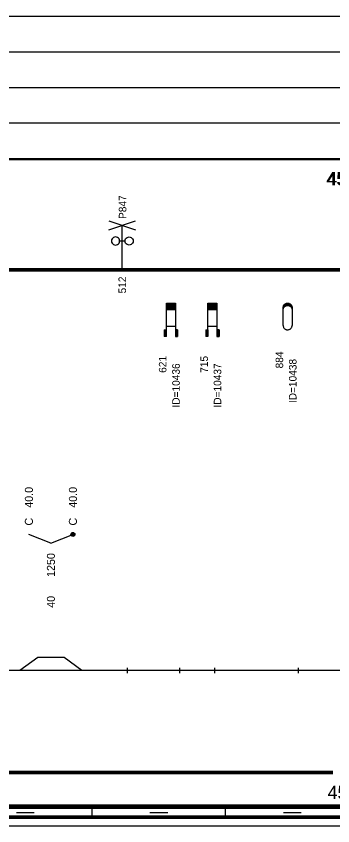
# Model space of a CAD drawing. Extents: x 2 to 10148, y 0 to 380.
# Drawn here: x 4727.9 to 4799.1, y 0 to 182 of the extents above; entities that cross this region are included whole.
import ezdxf

# ---------------------------------------------------------------- set-up
doc = ezdxf.new("R2010")
doc.units = 0
for name, color, linetype in [('CARA_S_OBJEKTY', 7, 'Continuous'), ('KRIV1_CARA', 7, 'Continuous'), ('KRIV1_TEXT', 7, 'Continuous'), ('OBJEKTY_TEXT', 7, 'Continuous'), ('OBJEKTY_TVAR', 7, 'Continuous'), ('RAM', 7, 'Continuous'), ('RYCHL_RASTR', 7, 'Continuous'), ('RYCHL_STAN', 7, 'Continuous'), ('STAN_CARA', 7, 'Continuous'), ('STAN_TEXT', 7, 'Continuous')]:
    doc.layers.add(name, color=color, linetype=linetype)

msp = doc.modelspace()

# ---------------------------------------------------------------- linework, layer by layer
for p, q in [((4752.91, 35.51), (4752.91, 34.32)), ((4764.66, 35.51), (4764.66, 34.32)), ((4772.49, 35.51), (4772.49, 34.32)), ((4791.33, 35.51), (4791.33, 34.32))]:
    msp.add_line(p, q)
at = {"layer": 'CARA_S_OBJEKTY'}
for p, q in [((4045.76, 125.25), (5128.6, 125.25)), ((4045.76, 125), (5128.6, 125)), ((4045.76, 124.75), (5128.6, 124.75))]:
    msp.add_line(p, q, dxfattribs=at)
at = {"layer": 'KRIV1_CARA'}
for p, q in [((4728.8, 35), (4732.8, 37.88)), ((4732.8, 37.88), (4738.69, 37.88)), ((4738.69, 37.88), (4742.69, 35)), ((4045.76, 35), (5128.6, 35))]:
    msp.add_line(p, q, dxfattribs=at)
at = {"layer": 'KRIV1_TEXT'}
for q in [(4730.8, 65.5), (4740.69, 65.5)]:
    msp.add_line((4735.75, 63.5), q, dxfattribs=at)
for radius in [0.45, 0.3, 0.15]:
    msp.add_circle((4740.69, 65.5), radius, dxfattribs=at)
at = {"layer": 'OBJEKTY_TVAR'}
for p, q in [((4748.74, 134), (4754.74, 136)), ((4748.74, 136), (4754.74, 134)), ((4751.74, 125), (4751.74, 135)), ((4749.39, 131.7), (4749.36, 131.46)), ((4749.36, 131.46), (4749.39, 131.23)), ((4749.48, 131.92), (4749.39, 131.7)), ((4749.39, 131.23), (4749.48, 131.01)), ((4749.63, 132.11), (4749.48, 131.92)), ((4749.82, 132.25), (4749.63, 132.11)), ((4750.04, 132.34), (4749.82, 132.25)), ((4750.27, 132.38), (4750.04, 132.34)), ((4750.51, 132.34), (4750.27, 132.38)), ((4750.73, 132.25), (4750.51, 132.34)), ((4750.92, 132.11), (4750.73, 132.25)), ((4751.06, 131.92), (4750.92, 132.11)), ((4751.15, 131.7), (4751.06, 131.92)), ((4751.06, 131.01), (4751.15, 131.23)), ((4751.18, 131.46), (4751.15, 131.7)), ((4751.15, 131.23), (4751.18, 131.46)), ((4752.42, 131.46), (4751.18, 131.46)), ((4752.42, 131.46), (4752.45, 131.7)), ((4752.45, 131.23), (4752.42, 131.46)), ((4752.45, 131.7), (4752.54, 131.92)), ((4752.54, 131.01), (4752.45, 131.23)), ((4752.54, 131.92), (4752.68, 132.11)), ((4752.68, 132.11), (4752.87, 132.25)), ((4752.87, 132.25), (4753.09, 132.34)), ((4753.09, 132.34), (4753.33, 132.38)), ((4753.33, 132.38), (4753.56, 132.34)), ((4753.56, 132.34), (4753.78, 132.25)), ((4753.78, 132.25), (4753.97, 132.11)), ((4753.97, 132.11), (4754.12, 131.92)), ((4754.12, 131.92), (4754.21, 131.7)), ((4754.21, 131.23), (4754.12, 131.01)), ((4754.21, 131.7), (4754.24, 131.46)), ((4754.24, 131.46), (4754.21, 131.23)), ((4749.48, 131.01), (4749.63, 130.82)), ((4749.63, 130.82), (4749.82, 130.67)), ((4749.82, 130.67), (4750.04, 130.58)), ((4750.04, 130.58), (4750.27, 130.55)), ((4750.27, 130.55), (4750.51, 130.58)), ((4750.51, 130.58), (4750.73, 130.67)), ((4750.73, 130.67), (4750.92, 130.82)), ((4750.92, 130.82), (4751.06, 131.01)), ((4752.68, 130.82), (4752.54, 131.01)), ((4752.87, 130.67), (4752.68, 130.82)), ((4753.09, 130.58), (4752.87, 130.67)), ((4753.33, 130.55), (4753.09, 130.58)), ((4753.56, 130.58), (4753.33, 130.55)), ((4753.78, 130.67), (4753.56, 130.58)), ((4753.97, 130.82), (4753.78, 130.67)), ((4754.12, 131.01), (4753.97, 130.82)), ((4761.71, 110), (4761.71, 117.5)), ((4761.71, 117.5), (4763.71, 117.5)), ((4761.71, 117.45), (4763.71, 117.45)), ((4761.71, 117.4), (4763.71, 117.4)), ((4761.71, 117.35), (4763.71, 117.35)), ((4761.71, 117.3), (4763.71, 117.3)), ((4761.71, 117.25), (4763.71, 117.25)), ((4761.71, 117.2), (4763.71, 117.2)), ((4761.71, 117.15), (4763.71, 117.15)), ((4761.71, 117.1), (4763.71, 117.1)), ((4761.71, 117.05), (4763.71, 117.05)), ((4761.71, 117), (4763.71, 117)), ((4761.71, 116.95), (4763.71, 116.95)), ((4761.71, 116.9), (4763.71, 116.9)), ((4761.71, 116.85), (4763.71, 116.85)), ((4761.71, 116.8), (4763.71, 116.8)), ((4761.71, 116.75), (4763.71, 116.75)), ((4761.71, 116.7), (4763.71, 116.7)), ((4761.71, 116.65), (4763.71, 116.65)), ((4761.71, 116.6), (4763.71, 116.6)), ((4761.71, 116.55), (4763.71, 116.55)), ((4761.71, 116.5), (4763.71, 116.5)), ((4763.71, 117.5), (4763.71, 110)), ((4771.03, 110), (4771.03, 117.5)), ((4771.03, 117.5), (4773.03, 117.5)), ((4771.03, 117.45), (4773.03, 117.45)), ((4771.03, 117.4), (4773.03, 117.4)), ((4771.03, 117.35), (4773.03, 117.35)), ((4771.03, 117.3), (4773.03, 117.3)), ((4771.03, 117.25), (4773.03, 117.25)), ((4771.03, 117.2), (4773.03, 117.2)), ((4771.03, 117.15), (4773.03, 117.15)), ((4771.03, 117.1), (4773.03, 117.1)), ((4771.03, 117.05), (4773.03, 117.05)), ((4771.03, 117), (4773.03, 117)), ((4771.03, 116.95), (4773.03, 116.95)), ((4771.03, 116.9), (4773.03, 116.9)), ((4771.03, 116.85), (4773.03, 116.85)), ((4771.03, 116.8), (4773.03, 116.8)), ((4771.03, 116.75), (4773.03, 116.75)), ((4771.03, 116.7), (4773.03, 116.7)), ((4771.03, 116.65), (4773.03, 116.65)), ((4771.03, 116.6), (4773.03, 116.6)), ((4771.03, 116.55), (4773.03, 116.55)), ((4771.03, 116.5), (4773.03, 116.5)), ((4773.03, 117.5), (4773.03, 110)), ((4787.94, 116.5), (4787.95, 116.65)), ((4787.94, 116.55), (4788.12, 116.55)), ((4787.94, 112.5), (4787.94, 116.5)), ((4787.94, 116.5), (4788.09, 116.5)), ((4787.95, 116.65), (4787.99, 116.81)), ((4787.95, 116.65), (4788.2, 116.65)), ((4787.95, 116.6), (4788.16, 116.6)), ((4787.96, 116.7), (4788.25, 116.7)), ((4787.97, 116.75), (4788.31, 116.75)), ((4787.99, 116.81), (4788.05, 116.95)), ((4787.99, 116.8), (4788.37, 116.8)), ((4788, 116.85), (4788.45, 116.85)), ((4788.02, 116.9), (4788.56, 116.9)), ((4788.05, 116.95), (4788.11, 117.06)), ((4788.05, 116.95), (4788.71, 116.95)), ((4788.05, 116.43), (4788.11, 116.53)), ((4788.07, 117), (4789.81, 117)), ((4788.1, 117.05), (4789.78, 117.05)), ((4788.11, 117.06), (4788.2, 117.18)), ((4788.11, 116.53), (4788.2, 116.65)), ((4788.14, 117.1), (4789.74, 117.1)), ((4788.18, 117.15), (4789.7, 117.15)), ((4788.2, 117.18), (4788.29, 117.26)), ((4788.2, 116.65), (4788.29, 116.74)), ((4788.23, 117.2), (4789.65, 117.2)), ((4788.28, 117.25), (4789.6, 117.25)), ((4788.29, 117.26), (4788.42, 117.35)), ((4788.29, 116.74), (4788.42, 116.83)), ((4788.34, 117.3), (4789.54, 117.3)), ((4788.41, 117.35), (4789.47, 117.35)), ((4788.42, 117.35), (4788.55, 117.42)), ((4788.42, 116.83), (4788.55, 116.9)), ((4788.5, 117.4), (4789.38, 117.4)), ((4788.55, 117.42), (4788.58, 117.43)), ((4788.55, 116.9), (4788.58, 116.91)), ((4788.58, 117.43), (4788.7, 117.47)), ((4788.58, 116.91), (4788.7, 116.95)), ((4788.63, 117.45), (4789.25, 117.45)), ((4788.7, 117.47), (4788.84, 117.49)), ((4788.7, 116.95), (4788.84, 116.97)), ((4788.84, 117.49), (4788.95, 117.5)), ((4788.84, 116.97), (4788.95, 116.98)), ((4788.95, 117.5), (4789.08, 117.49)), ((4788.95, 116.98), (4789.08, 116.97)), ((4789.08, 117.49), (4789.21, 117.46)), ((4789.08, 116.97), (4789.21, 116.94)), ((4789.17, 116.95), (4789.83, 116.95)), ((4789.21, 117.46), (4789.32, 117.43)), ((4789.21, 116.94), (4789.32, 116.9)), ((4789.32, 117.43), (4789.43, 117.37)), ((4789.32, 116.9), (4789.86, 116.9)), ((4789.32, 116.9), (4789.43, 116.85)), ((4789.43, 117.37), (4789.5, 117.32)), ((4789.43, 116.85), (4789.88, 116.85)), ((4789.43, 116.85), (4789.5, 116.8)), ((4789.5, 117.32), (4789.65, 117.21)), ((4789.5, 116.8), (4789.65, 116.68)), ((4789.51, 116.8), (4789.89, 116.8)), ((4789.57, 116.75), (4789.91, 116.75)), ((4789.63, 116.7), (4789.92, 116.7)), ((4789.65, 117.21), (4789.73, 117.11)), ((4789.65, 116.68), (4789.73, 116.59)), ((4789.68, 116.65), (4789.93, 116.65)), ((4789.72, 116.6), (4789.93, 116.6)), ((4789.73, 117.11), (4789.82, 116.98)), ((4789.73, 116.59), (4789.82, 116.46)), ((4789.76, 116.55), (4789.94, 116.55)), ((4789.79, 116.5), (4789.94, 116.5)), ((4789.82, 116.98), (4789.86, 116.89)), ((4789.86, 116.89), (4789.9, 116.77)), ((4789.9, 116.77), (4789.93, 116.65)), ((4789.93, 116.65), (4789.94, 116.56)), ((4789.94, 116.56), (4789.94, 116.5)), ((4789.94, 116.5), (4789.94, 112.5)), ((4761.71, 116.45), (4763.71, 116.45)), ((4761.71, 116.4), (4763.71, 116.4)), ((4761.71, 116.35), (4763.71, 116.35)), ((4761.71, 116.3), (4763.71, 116.3)), ((4761.71, 116.25), (4763.71, 116.25)), ((4761.71, 116.2), (4763.71, 116.2)), ((4761.71, 116.15), (4763.71, 116.15)), ((4761.71, 116.1), (4763.71, 116.1)), ((4761.71, 116.05), (4763.71, 116.05)), ((4771.03, 116.45), (4773.03, 116.45)), ((4771.03, 116.4), (4773.03, 116.4)), ((4771.03, 116.35), (4773.03, 116.35)), ((4771.03, 116.3), (4773.03, 116.3)), ((4771.03, 116.25), (4773.03, 116.25)), ((4771.03, 116.2), (4773.03, 116.2)), ((4771.03, 116.15), (4773.03, 116.15)), ((4771.03, 116.1), (4773.03, 116.1)), ((4771.03, 116.05), (4773.03, 116.05)), ((4787.94, 116.45), (4788.06, 116.45)), ((4787.94, 116.4), (4788.03, 116.4)), ((4787.94, 116.35), (4788.01, 116.35)), ((4787.94, 116.3), (4787.99, 116.3)), ((4787.94, 116.25), (4787.98, 116.25)), ((4787.94, 116.2), (4787.97, 116.2)), ((4787.94, 116.15), (4787.96, 116.15)), ((4787.94, 115.98), (4787.95, 116.13)), ((4787.94, 116.1), (4787.95, 116.1)), ((4787.95, 116.13), (4787.99, 116.28)), ((4787.99, 116.28), (4788.05, 116.43)), ((4789.82, 116.46), (4789.86, 116.37)), ((4789.82, 116.45), (4789.94, 116.45)), ((4789.85, 116.4), (4789.94, 116.4)), ((4789.86, 116.37), (4789.9, 116.24)), ((4789.87, 116.35), (4789.94, 116.35)), ((4789.89, 116.3), (4789.94, 116.3)), ((4789.9, 116.25), (4789.94, 116.25)), ((4789.9, 116.24), (4789.93, 116.13)), ((4789.91, 116.2), (4789.94, 116.2)), ((4789.92, 116.15), (4789.94, 116.15)), ((4789.93, 116.13), (4789.94, 116.03)), ((4789.93, 116.1), (4789.94, 116.1)), ((4789.94, 116.03), (4789.94, 115.98)), ((4761.21, 111.5), (4761.71, 111.5)), ((4761.21, 111.5), (4761.21, 110)), ((4761.26, 111.5), (4761.26, 110)), ((4761.31, 111.5), (4761.31, 110)), ((4761.36, 111.5), (4761.36, 110)), ((4761.41, 111.5), (4761.41, 110)), ((4761.46, 111.5), (4761.46, 110)), ((4761.51, 111.5), (4761.51, 110)), ((4761.56, 111.5), (4761.56, 110)), ((4761.61, 111.5), (4761.61, 110)), ((4761.66, 111.5), (4761.66, 110)), ((4761.71, 112.31), (4763.71, 112.31)), ((4764.21, 111.5), (4763.71, 111.5)), ((4763.76, 111.5), (4763.76, 110)), ((4763.81, 111.5), (4763.81, 110)), ((4763.86, 111.5), (4763.86, 110)), ((4763.91, 111.5), (4763.91, 110)), ((4763.96, 111.5), (4763.96, 110)), ((4764.01, 111.5), (4764.01, 110)), ((4764.06, 111.5), (4764.06, 110)), ((4764.11, 111.5), (4764.11, 110)), ((4764.16, 111.5), (4764.16, 110)), ((4764.21, 111.5), (4764.21, 110)), ((4770.53, 111.5), (4771.03, 111.5)), ((4770.53, 111.5), (4770.53, 110)), ((4770.58, 111.5), (4770.58, 110)), ((4770.63, 111.5), (4770.63, 110)), ((4770.68, 111.5), (4770.68, 110)), ((4770.73, 111.5), (4770.73, 110)), ((4770.78, 111.5), (4770.78, 110)), ((4770.83, 111.5), (4770.83, 110)), ((4770.88, 111.5), (4770.88, 110)), ((4770.93, 111.5), (4770.93, 110)), ((4770.98, 111.5), (4770.98, 110)), ((4771.03, 112.31), (4773.03, 112.31)), ((4773.53, 111.5), (4773.03, 111.5)), ((4773.08, 111.5), (4773.08, 110)), ((4773.13, 111.5), (4773.13, 110)), ((4773.18, 111.5), (4773.18, 110)), ((4773.23, 111.5), (4773.23, 110)), ((4773.28, 111.5), (4773.28, 110)), ((4773.33, 111.5), (4773.33, 110)), ((4773.38, 111.5), (4773.38, 110)), ((4773.43, 111.5), (4773.43, 110)), ((4773.48, 111.5), (4773.48, 110)), ((4773.53, 111.5), (4773.53, 110)), ((4787.94, 112.5), (4787.95, 112.35)), ((4787.95, 112.35), (4787.99, 112.2)), ((4787.99, 112.2), (4788.05, 112.05)), ((4788.05, 112.05), (4788.11, 111.95)), ((4788.11, 111.95), (4788.2, 111.83)), ((4788.2, 111.83), (4788.29, 111.74)), ((4788.29, 111.74), (4788.42, 111.65)), ((4788.42, 111.65), (4788.55, 111.58)), ((4788.55, 111.58), (4788.58, 111.57)), ((4788.58, 111.57), (4788.7, 111.53)), ((4788.7, 111.53), (4788.84, 111.51)), ((4788.84, 111.51), (4788.95, 111.5)), ((4788.95, 111.5), (4789.08, 111.51)), ((4789.08, 111.51), (4789.21, 111.54)), ((4789.21, 111.54), (4789.32, 111.58)), ((4789.32, 111.58), (4789.43, 111.63)), ((4789.43, 111.63), (4789.5, 111.68)), ((4789.5, 111.68), (4789.65, 111.8)), ((4789.65, 111.8), (4789.73, 111.9)), ((4789.73, 111.9), (4789.82, 112.02)), ((4789.82, 112.02), (4789.86, 112.11)), ((4789.86, 112.11), (4789.9, 112.24)), ((4789.9, 112.24), (4789.93, 112.35)), ((4789.93, 112.35), (4789.94, 112.45)), ((4789.94, 112.45), (4789.94, 112.5)), ((4761.71, 110), (4761.21, 110)), ((4763.71, 110), (4764.21, 110)), ((4771.03, 110), (4770.53, 110)), ((4773.03, 110), (4773.53, 110))]:
    msp.add_line(p, q, dxfattribs=at)
at = {"layer": 'RAM'}
for p, q in [((4045.76, 4.75), (5128.6, 4.75)), ((4045.76, 4.5), (5128.6, 4.5)), ((4045.76, 4.25), (5128.6, 4.25)), ((4045.76, 4), (5128.6, 4)), ((4745, 2), (4745, 4)), ((4775, 2), (4775, 4)), ((4045.76, 2.25), (5128.6, 2.25)), ((4045.76, 2), (5128.6, 2)), ((4728, 3), (4732, 3)), ((4758, 3), (4762, 3)), ((4788, 3), (4792, 3)), ((4045.76, 1.75), (5128.6, 1.75)), ((4045.76, 0), (5128.6, 0))]:
    msp.add_line(p, q, dxfattribs=at)
at = {"layer": 'RYCHL_RASTR'}
for p, q in [((4041.69, 182), (5128.21, 182)), ((4041.64, 174), (5128.26, 174)), ((4041.69, 166), (5128.25, 166)), ((4041.65, 158), (5128.24, 158)), ((4045.76, 150), (5128.6, 150)), ((4045.76, 149.75), (5128.6, 149.75))]:
    msp.add_line(p, q, dxfattribs=at)
at = {"layer": 'STAN_CARA'}
for p, q in [((4302.07, 12.25), (4799.07, 12.25)), ((4302.07, 12), (4799.07, 12)), ((4302.07, 12), (4799.07, 12)), ((4302.07, 11.75), (4799.07, 11.75))]:
    msp.add_line(p, q, dxfattribs=at)

# ---------------------------------------------------------------- texts
at = {"layer": 'KRIV1_TEXT'}
for s, p in [('40.0', (4731.7, 71.5)), ('40.0', (4741.59, 71.5)), ('C', (4731.7, 67.5)), ('C', (4741.59, 67.5)), ('1250', (4736.65, 55.95)), ('40', (4736.65, 49))]:
    msp.add_text(s, height=1.8, rotation=90, dxfattribs=at).set_placement(p)
at = {"layer": 'OBJEKTY_TEXT'}
for s, p in [('P847', (4752.71, 136.42)), ('512', (4752.63, 119.68)), ('884', (4787.94, 102.83)), ('621', (4761.71, 101.83)), ('ID=10436', (4764.71, 94.03)), ('715', (4771.03, 101.83)), ('ID=10437', (4774.03, 94.03)), ('ID=10438', (4790.94, 95.03))]:
    msp.add_text(s, height=1.7, rotation=90, dxfattribs=at).set_placement(p)
at = {"layer": 'RYCHL_STAN'}
for p in [(4797.63, 144), (4797.88, 144)]:
    msp.add_text('45', height=3, dxfattribs=at).set_placement(p)
at = {"layer": 'STAN_TEXT'}
msp.add_text('45', height=3, dxfattribs=at).set_placement((4797.92, 6))

doc.saveas('drawing.dxf')
